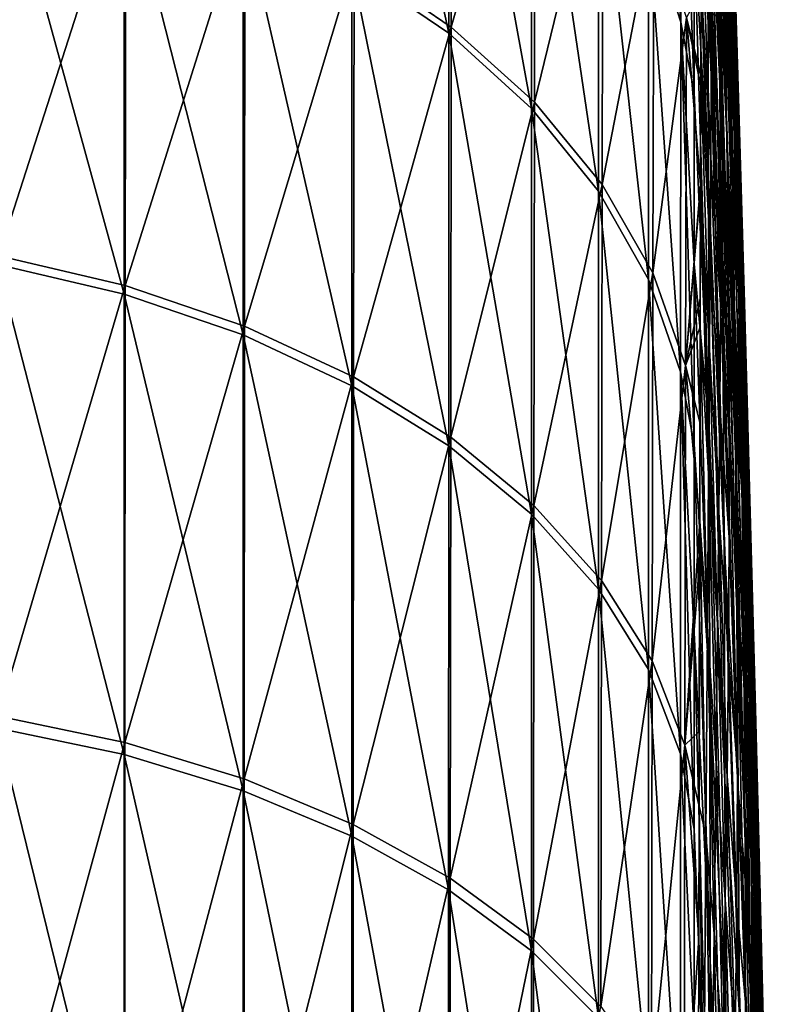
# Model space of a CAD drawing. Header units: metres. Extents: x -22 to 73, y -229 to 22.
# Tile 443 of 447: x 70.09 to 72.43, y 11.12 to 14.19. Entities that reach past the tile are written whole.
import ezdxf

# ---------------------------------------------------------------- set-up
doc = ezdxf.new("R2010")
doc.units = ezdxf.units.M
doc.layers.add('solid_509500_SW0001', color=7, linetype='CONTINUOUS')

msp = doc.modelspace()

# ---------------------------------------------------------------- linework, layer by layer
at = {"layer": 'solid_509500_SW0001'}
for points in [[(72.227242, 15.650154, 61.385098), (72.272118, 14.505217, 62.430676), (72.276779, 13.901244, 61.489243)], [(72.230644, 15.044158, 60.388821), (72.227242, 15.650154, 61.385098), (72.276779, 13.901244, 61.489243)], [(71.123795, 14.352922, 53.650459), (71.12384, 15.549399, 54.956341), (71.425461, 14.146268, 53.857018)], [(71.12384, 15.549399, 54.956341), (71.425522, 15.325529, 55.14407), (71.425461, 14.146268, 53.857018)], [(72.048775, 14.493844, 55.841587), (72.048965, 15.498786, 57.151154), (72.14901, 14.181378, 56.103672)], [(72.048965, 15.498786, 57.151154), (72.149246, 15.16467, 57.384983), (72.14901, 14.181378, 56.103672)], [(71.130501, 14.371799, 82.344215), (71.433571, 14.165644, 82.139359), (71.43589, 15.338054, 80.859116)], [(71.425461, 14.146268, 53.857018), (71.425522, 15.325529, 55.14407), (71.683365, 13.911849, 54.091339)], [(71.425522, 15.325529, 55.14407), (71.683449, 15.07158, 55.357037), (71.683365, 13.911849, 54.091339)], [(71.43589, 15.338054, 80.859116), (71.433571, 14.165644, 82.139359), (71.695503, 15.084837, 80.647461)], [(72.14901, 14.181378, 56.103672), (72.149246, 15.16467, 57.384983), (72.19133, 13.961701, 56.492287)], [(72.149246, 15.16467, 57.384983), (72.191467, 14.467853, 57.135208), (72.19133, 13.961701, 56.492287)], [(72.287872, 15.156596, 66.779572), (72.311836, 14.514987, 68.473328), (72.322998, 14.070438, 67.55648)], [(72.296516, 14.701724, 65.810463), (72.287872, 15.156596, 66.779572), (72.322998, 14.070438, 67.55648)], [(71.433571, 14.165644, 82.139359), (71.693085, 13.931607, 81.906563), (71.695503, 15.084837, 80.647461)], [(71.695503, 15.084837, 80.647461), (71.693085, 13.931607, 81.906563), (71.906502, 14.806367, 80.414543)], [(71.683365, 13.911849, 54.091339), (71.683449, 15.07158, 55.357037), (71.892456, 13.654261, 54.348835)], [(71.683449, 15.07158, 55.357037), (71.892563, 14.792529, 55.591072), (71.892456, 13.654261, 54.348835)], [(72.26683, 15.060905, 63.401066), (72.304382, 14.203478, 64.861443), (72.311455, 13.662352, 63.935272)], [(72.272118, 14.505217, 62.430676), (72.26683, 15.060905, 63.401066), (72.311455, 13.662352, 63.935272)], [(72.230644, 15.044158, 60.388821), (72.276779, 13.901244, 61.489243), (72.280823, 13.250202, 60.579685)], [(72.233597, 14.38492, 59.426842), (72.230644, 15.044158, 60.388821), (72.280823, 13.250202, 60.579685)], [(72.287262, 14.992123, 72.37925), (72.299011, 14.394391, 73.284912), (72.318016, 13.965566, 72.46006)], [(72.30394, 14.612699, 71.486038), (72.287262, 14.992123, 72.37925), (72.318016, 13.965566, 72.46006)], [(72.243866, 14.026361, 78.024193), (72.244003, 14.292415, 77.631325), (72.21312, 14.969972, 78.18943)], [(72.21315, 14.759208, 78.492348), (72.243866, 14.026361, 78.024193), (72.21312, 14.969972, 78.18943)], [(72.191467, 14.467853, 57.135208), (72.191628, 14.944476, 57.8004), (72.236092, 13.674173, 58.50235)], [(72.191628, 14.944476, 57.8004), (72.233597, 14.38492, 59.426842), (72.236092, 13.674173, 58.50235)], [(72.299751, 14.923592, 69.404083), (72.31955, 14.205164, 70.600708), (72.334076, 13.769073, 69.725403)], [(72.311836, 14.514987, 68.473328), (72.299751, 14.923592, 69.404083), (72.334076, 13.769073, 69.725403)], [(72.240929, 14.877575, 76.816803), (72.242432, 14.585767, 77.246796), (72.270531, 13.989207, 76.619972)], [(72.267563, 14.356643, 76.119499), (72.240929, 14.877575, 76.816803), (72.270531, 13.989207, 76.619972)], [(71.693085, 13.931607, 81.906563), (71.903976, 13.674274, 81.650398), (71.906502, 14.806367, 80.414543)], [(71.906502, 14.806367, 80.414543), (71.903976, 13.674274, 81.650398), (72.064735, 14.508101, 80.164917)], [(70.022942, 14.785789, 82.754219), (70.021667, 13.4516, 83.979401), (70.418205, 14.684939, 82.654686)], [(71.892456, 13.654261, 54.348835), (71.892563, 14.792529, 55.591072), (72.048637, 13.378551, 54.624454)], [(71.892563, 14.792529, 55.591072), (72.048775, 14.493844, 55.841587), (72.048637, 13.378551, 54.624454)], [(72.278824, 14.802974, 74.115067), (72.286072, 14.310163, 74.830101), (72.308167, 13.843079, 74.075203)], [(72.299011, 14.394391, 73.284912), (72.278824, 14.802974, 74.115067), (72.308167, 13.843079, 74.075203)], [(70.018913, 13.425281, 52.003143), (70.018944, 14.768988, 53.234653), (70.413551, 13.332904, 52.113182)], [(70.018944, 14.768988, 53.234653), (70.413574, 14.667363, 53.336197), (70.413551, 13.332904, 52.113182)], [(72.212975, 14.539474, 78.79493), (72.243866, 14.026361, 78.024193), (72.21315, 14.759208, 78.492348)], [(72.262718, 14.764115, 75.588516), (72.267563, 14.356643, 76.119499), (72.292831, 13.827964, 75.424629)], [(72.286072, 14.310163, 74.830101), (72.262718, 14.764115, 75.588516), (72.292831, 13.827964, 75.424629)], [(70.021667, 13.4516, 83.979401), (70.416855, 13.359644, 83.8713), (70.418205, 14.684939, 82.654686)], [(70.418205, 14.684939, 82.654686), (70.416855, 13.359644, 83.8713), (70.789818, 14.546036, 82.51712)], [(72.296516, 14.701724, 65.810463), (72.322998, 14.070438, 67.55648), (72.333221, 13.589936, 66.65596)], [(72.304382, 14.203478, 64.861443), (72.296516, 14.701724, 65.810463), (72.333221, 13.589936, 66.65596)], [(70.413551, 13.332904, 52.113182), (70.413574, 14.667363, 53.336197), (70.784256, 13.206005, 52.264362)], [(70.413574, 14.667363, 53.336197), (70.784279, 14.527763, 53.475708), (70.784256, 13.206005, 52.264362)], [(72.30394, 14.612699, 71.486038), (72.318016, 13.965566, 72.46006), (72.335831, 13.515923, 71.642235)], [(72.31955, 14.205164, 70.600708), (72.30394, 14.612699, 71.486038), (72.335831, 13.515923, 71.642235)], [(72.242432, 14.585767, 77.246796), (72.244003, 14.292415, 77.631325), (72.27282, 13.627501, 77.083176)], [(72.270531, 13.989207, 76.619972), (72.242432, 14.585767, 77.246796), (72.27282, 13.627501, 77.083176)], [(70.416855, 13.359644, 83.8713), (70.788353, 13.23308, 83.722015), (70.789818, 14.546036, 82.51712)], [(70.784256, 13.206005, 52.264362), (70.784279, 14.527763, 53.475708), (71.123764, 13.047071, 52.453712)], [(70.784279, 14.527763, 53.475708), (71.123795, 14.352922, 53.650459), (71.123764, 13.047071, 52.453712)], [(70.789818, 14.546036, 82.51712), (70.788353, 13.23308, 83.722015), (71.130501, 14.371799, 82.344215)], [(72.212593, 14.297748, 79.113335), (72.242928, 13.758238, 78.421478), (72.212975, 14.539474, 78.79493)], [(72.212975, 14.539474, 78.79493), (72.242928, 13.758238, 78.421478), (72.243866, 14.026361, 78.024193)], [(71.903976, 13.674274, 81.650398), (72.062103, 13.398686, 81.375877), (72.064735, 14.508101, 80.164917)], [(72.064735, 14.508101, 80.164917), (72.062103, 13.398686, 81.375877), (72.167122, 14.195879, 79.903473)], [(72.272118, 14.505217, 62.430676), (72.311455, 13.662352, 63.935272), (72.317741, 13.079017, 63.034618)], [(72.276779, 13.901244, 61.489243), (72.272118, 14.505217, 62.430676), (72.317741, 13.079017, 63.034618)], [(72.311836, 14.514987, 68.473328), (72.334076, 13.769073, 69.725403), (72.347534, 13.304101, 68.862213)], [(72.322998, 14.070438, 67.55648), (72.311836, 14.514987, 68.473328), (72.347534, 13.304101, 68.862213)], [(72.048637, 13.378551, 54.624454), (72.048775, 14.493844, 55.841587), (72.148849, 13.090121, 54.912796)], [(72.048775, 14.493844, 55.841587), (72.14901, 14.181378, 56.103672), (72.148849, 13.090121, 54.912796)], [(72.19133, 13.961701, 56.492287), (72.191467, 14.467853, 57.135208), (72.238136, 12.913848, 57.618389)], [(72.191467, 14.467853, 57.135208), (72.236092, 13.674173, 58.50235), (72.238136, 12.913848, 57.618389)], [(72.233597, 14.38492, 59.426842), (72.280823, 13.250202, 60.579685), (72.284241, 12.553492, 59.704796)], [(72.236092, 13.674173, 58.50235), (72.233597, 14.38492, 59.426842), (72.284241, 12.553492, 59.704796)], [(72.299011, 14.394391, 73.284912), (72.308167, 13.843079, 74.075203), (72.329002, 13.362281, 73.325119)], [(72.318016, 13.965566, 72.46006), (72.299011, 14.394391, 73.284912), (72.329002, 13.362281, 73.325119)], [(70.788353, 13.23308, 83.722015), (71.128891, 13.074386, 83.534485), (71.130501, 14.371799, 82.344215)], [(71.123764, 13.047071, 52.453712), (71.123795, 14.352922, 53.650459), (71.425415, 12.859218, 52.677525)], [(71.123795, 14.352922, 53.650459), (71.425461, 14.146268, 53.857018), (71.425415, 12.859218, 52.677525)], [(71.130501, 14.371799, 82.344215), (71.128891, 13.074386, 83.534485), (71.433571, 14.165644, 82.139359)], [(72.267563, 14.356643, 76.119499), (72.270531, 13.989207, 76.619972), (72.29718, 13.38873, 75.995247)], [(72.292831, 13.827964, 75.424629), (72.267563, 14.356643, 76.119499), (72.29718, 13.38873, 75.995247)], [(72.211975, 14.015952, 79.466835), (72.241219, 13.474465, 78.83799), (72.212593, 14.297748, 79.113335)], [(72.211975, 14.015952, 79.466835), (72.212593, 14.297748, 79.113335), (72.212563, 14.280031, 79.136108)], [(72.241219, 13.474465, 78.83799), (72.242928, 13.758238, 78.421478), (72.212593, 14.297748, 79.113335)], [(72.243866, 14.026361, 78.024193), (72.272804, 13.300068, 77.560371), (72.244003, 14.292415, 77.631325)], [(72.272804, 13.300068, 77.560371), (72.27282, 13.627501, 77.083176), (72.244003, 14.292415, 77.631325)], [(72.286072, 14.310163, 74.830101), (72.292831, 13.827964, 75.424629), (72.316742, 13.291024, 74.733162)], [(72.308167, 13.843079, 74.075203), (72.286072, 14.310163, 74.830101), (72.316742, 13.291024, 74.733162)], [(72.167122, 14.195879, 79.903473), (72.211975, 14.015952, 79.466835), (72.212563, 14.280031, 79.136108)], [(72.062103, 13.398686, 81.375877), (72.164368, 13.110244, 81.088371), (72.167122, 14.195879, 79.903473)], [(72.167122, 14.195879, 79.903473), (72.164368, 13.110244, 81.088371), (72.211098, 13.674382, 79.872002)], [(72.167122, 14.195879, 79.903473), (72.211891, 13.982099, 79.508095), (72.211975, 14.015952, 79.466835)], [(72.167122, 14.195879, 79.903473), (72.211098, 13.674382, 79.872002), (72.211891, 13.982099, 79.508095)], [(72.304382, 14.203478, 64.861443), (72.333221, 13.589936, 66.65596), (72.342522, 13.07362, 65.774139)], [(72.311455, 13.662352, 63.935272), (72.304382, 14.203478, 64.861443), (72.342522, 13.07362, 65.774139)], [(72.31955, 14.205164, 70.600708), (72.335831, 13.515923, 71.642235), (72.352455, 13.044968, 70.833138)], [(72.334076, 13.769073, 69.725403), (72.31955, 14.205164, 70.600708), (72.352455, 13.044968, 70.833138)], [(71.128891, 13.074386, 83.534485), (71.431786, 12.88667, 83.312378), (71.433571, 14.165644, 82.139359)], [(71.433571, 14.165644, 82.139359), (71.431786, 12.88667, 83.312378), (71.693085, 13.931607, 81.906563)], [(72.148849, 13.090121, 54.912796), (72.14901, 14.181378, 56.103672), (72.191124, 12.865049, 55.278431)], [(72.14901, 14.181378, 56.103672), (72.19133, 13.961701, 56.492287), (72.191216, 13.427069, 55.87294)], [(72.14901, 14.181378, 56.103672), (72.191216, 13.427069, 55.87294), (72.191124, 12.865049, 55.278431)], [(71.425415, 12.859218, 52.677525), (71.425461, 14.146268, 53.857018), (71.683311, 12.646126, 52.931416)], [(71.425461, 14.146268, 53.857018), (71.683365, 13.911849, 54.091339), (71.683311, 12.646126, 52.931416)], [(72.322998, 14.070438, 67.55648), (72.347534, 13.304101, 68.862213), (72.359909, 12.810041, 68.013191)], [(72.333221, 13.589936, 66.65596), (72.322998, 14.070438, 67.55648), (72.359909, 12.810041, 68.013191)], [(72.211098, 13.674382, 79.872002), (72.238708, 13.159308, 79.290352), (72.211975, 14.015952, 79.466835)], [(72.211098, 13.674382, 79.872002), (72.211975, 14.015952, 79.466835), (72.211891, 13.982099, 79.508095)], [(72.211975, 14.015952, 79.466835), (72.238708, 13.159308, 79.290352), (72.241219, 13.474465, 78.83799)], [(72.242928, 13.758238, 78.421478), (72.272804, 13.300068, 77.560371), (72.243866, 14.026361, 78.024193)], [(72.270531, 13.989207, 76.619972), (72.27282, 13.627501, 77.083176), (72.300156, 12.961405, 76.53611)], [(72.29718, 13.38873, 75.995247), (72.270531, 13.989207, 76.619972), (72.300156, 12.961405, 76.53611)], [(72.191216, 13.427069, 55.87294), (72.19133, 13.961701, 56.492287), (72.238136, 12.913848, 57.618389)], [(72.318016, 13.965566, 72.46006), (72.329002, 13.362281, 73.325119), (72.348579, 12.867247, 72.581154)], [(72.335831, 13.515923, 71.642235), (72.318016, 13.965566, 72.46006), (72.348579, 12.867247, 72.581154)], [(71.431786, 12.88667, 83.312378), (71.691116, 12.673612, 83.060043), (71.693085, 13.931607, 81.906563)], [(71.693085, 13.931607, 81.906563), (71.691116, 12.673612, 83.060043), (71.903976, 13.674274, 81.650398)], [(71.683311, 12.646126, 52.931416), (71.683365, 13.911849, 54.091339), (71.892395, 12.411971, 53.210403)], [(71.683365, 13.911849, 54.091339), (71.892456, 13.654261, 54.348835), (71.892395, 12.411971, 53.210403)], [(72.276779, 13.901244, 61.489243), (72.317741, 13.079017, 63.034618), (72.32325, 12.454308, 62.162048)], [(72.280823, 13.250202, 60.579685), (72.276779, 13.901244, 61.489243), (72.32325, 12.454308, 62.162048)], [(72.292831, 13.827964, 75.424629), (72.29718, 13.38873, 75.995247), (72.322395, 12.783982, 75.37323)], [(72.316742, 13.291024, 74.733162), (72.292831, 13.827964, 75.424629), (72.322395, 12.783982, 75.37323)], [(72.308167, 13.843079, 74.075203), (72.316742, 13.291024, 74.733162), (72.339279, 12.74534, 74.046043)], [(72.329002, 13.362281, 73.325119), (72.308167, 13.843079, 74.075203), (72.339279, 12.74534, 74.046043)], [(72.334076, 13.769073, 69.725403), (72.352455, 13.044968, 70.833138), (72.367897, 12.552294, 70.034439)], [(72.347534, 13.304101, 68.862213), (72.334076, 13.769073, 69.725403), (72.367897, 12.552294, 70.034439)], [(72.241219, 13.474465, 78.83799), (72.271309, 12.979148, 78.047585), (72.242928, 13.758238, 78.421478)], [(72.242928, 13.758238, 78.421478), (72.271309, 12.979148, 78.047585), (72.272804, 13.300068, 77.560371)], [(71.691116, 12.673612, 83.060043), (71.901794, 12.439384, 82.782433), (71.903976, 13.674274, 81.650398)], [(71.903976, 13.674274, 81.650398), (71.901794, 12.439384, 82.782433), (72.062103, 13.398686, 81.375877)], [(72.164368, 13.110244, 81.088371), (72.211075, 13.664304, 79.883591), (72.211098, 13.674382, 79.872002)], [(72.209885, 13.229339, 80.365494), (72.235786, 12.773641, 79.796211), (72.211098, 13.674382, 79.872002)], [(72.210129, 13.318681, 80.269348), (72.209885, 13.229339, 80.365494), (72.211098, 13.674382, 79.872002)], [(72.210129, 13.318681, 80.269348), (72.211098, 13.674382, 79.872002), (72.211075, 13.664304, 79.883591)], [(72.211098, 13.674382, 79.872002), (72.235786, 12.773641, 79.796211), (72.238708, 13.159308, 79.290352)], [(72.236092, 13.674173, 58.50235), (72.284241, 12.553492, 59.704796), (72.287041, 11.81269, 58.867241)], [(72.238136, 12.913848, 57.618389), (72.236092, 13.674173, 58.50235), (72.287041, 11.81269, 58.867241)], [(71.892395, 12.411971, 53.210403), (71.892456, 13.654261, 54.348835), (72.048561, 12.161343, 53.509026)], [(71.892456, 13.654261, 54.348835), (72.048637, 13.378551, 54.624454), (72.048561, 12.161343, 53.509026)], [(72.164368, 13.110244, 81.088371), (72.210129, 13.318681, 80.269348), (72.211075, 13.664304, 79.883591)], [(72.311455, 13.662352, 63.935272), (72.342522, 13.07362, 65.774139), (72.350883, 12.521772, 64.913292)], [(72.317741, 13.079017, 63.034618), (72.311455, 13.662352, 63.935272), (72.350883, 12.521772, 64.913292)], [(72.272804, 13.300068, 77.560371), (72.300262, 12.574145, 77.095772), (72.27282, 13.627501, 77.083176)], [(72.300262, 12.574145, 77.095772), (72.300156, 12.961405, 76.53611), (72.27282, 13.627501, 77.083176)], [(72.333221, 13.589936, 66.65596), (72.359909, 12.810041, 68.013191), (72.371216, 12.286813, 67.180328)], [(72.342522, 13.07362, 65.774139), (72.333221, 13.589936, 66.65596), (72.371216, 12.286813, 67.180328)], [(72.335831, 13.515923, 71.642235), (72.348579, 12.867247, 72.581154), (72.366882, 12.357508, 71.844551)], [(72.352455, 13.044968, 70.833138), (72.335831, 13.515923, 71.642235), (72.366882, 12.357508, 71.844551)], [(72.238708, 13.159308, 79.290352), (72.268379, 12.651888, 78.558372), (72.241219, 13.474465, 78.83799)], [(72.241219, 13.474465, 78.83799), (72.268379, 12.651888, 78.558372), (72.271309, 12.979148, 78.047585)], [(70.018883, 11.979156, 50.893372), (70.018913, 13.425281, 52.003143), (70.413521, 11.896742, 51.011063)], [(70.018913, 13.425281, 52.003143), (70.413551, 13.332904, 52.113182), (70.413521, 11.896742, 51.011063)], [(70.021667, 13.4516, 83.979401), (70.020874, 12.016187, 85.084381), (70.416855, 13.359644, 83.8713)], [(72.191124, 12.865049, 55.278431), (72.191216, 13.427069, 55.87294), (72.239723, 12.106063, 56.777855)], [(72.191216, 13.427069, 55.87294), (72.238136, 12.913848, 57.618389), (72.239723, 12.106063, 56.777855)], [(71.901794, 12.439384, 82.782433), (72.059692, 12.188575, 82.484985), (72.062103, 13.398686, 81.375877)], [(72.062103, 13.398686, 81.375877), (72.059692, 12.188575, 82.484985), (72.164368, 13.110244, 81.088371)], [(72.048561, 12.161343, 53.509026), (72.048637, 13.378551, 54.624454), (72.148758, 11.899153, 53.82143)], [(72.048637, 13.378551, 54.624454), (72.148849, 13.090121, 54.912796), (72.148758, 11.899153, 53.82143)], [(72.29718, 13.38873, 75.995247), (72.300156, 12.961405, 76.53611), (72.326012, 12.293975, 75.990341)], [(72.322395, 12.783982, 75.37323), (72.29718, 13.38873, 75.995247), (72.326012, 12.293975, 75.990341)], [(72.329002, 13.362281, 73.325119), (72.339279, 12.74534, 74.046043), (72.360451, 12.190467, 73.364204)], [(72.348579, 12.867247, 72.581154), (72.329002, 13.362281, 73.325119), (72.360451, 12.190467, 73.364204)], [(70.020874, 12.016187, 85.084381), (70.41597, 11.933867, 84.968452), (70.416855, 13.359644, 83.8713)], [(70.413521, 11.896742, 51.011063), (70.413551, 13.332904, 52.113182), (70.784225, 11.783523, 51.172741)], [(70.413551, 13.332904, 52.113182), (70.784256, 13.206005, 52.264362), (70.784225, 11.783523, 51.172741)], [(70.416855, 13.359644, 83.8713), (70.41597, 11.933867, 84.968452), (70.788353, 13.23308, 83.722015)], [(72.164368, 13.110244, 81.088371), (72.209885, 13.229339, 80.365494), (72.210129, 13.318681, 80.269348)], [(72.271309, 12.979148, 78.047585), (72.300262, 12.574145, 77.095772), (72.272804, 13.300068, 77.560371)], [(72.347534, 13.304101, 68.862213), (72.367897, 12.552294, 70.034439), (72.382149, 12.037586, 69.247757)], [(72.359909, 12.810041, 68.013191), (72.347534, 13.304101, 68.862213), (72.382149, 12.037586, 69.247757)], [(72.316742, 13.291024, 74.733162), (72.322395, 12.783982, 75.37323), (72.346169, 12.174626, 74.754501)], [(72.339279, 12.74534, 74.046043), (72.316742, 13.291024, 74.733162), (72.346169, 12.174626, 74.754501)], [(72.280823, 13.250202, 60.579685), (72.32325, 12.454308, 62.162048), (72.327965, 11.789225, 61.320023)], [(72.284241, 12.553492, 59.704796), (72.280823, 13.250202, 60.579685), (72.327965, 11.789225, 61.320023)], [(70.41597, 11.933867, 84.968452), (70.787346, 11.820639, 84.808525), (70.788353, 13.23308, 83.722015)], [(70.788353, 13.23308, 83.722015), (70.787346, 11.820639, 84.808525), (71.128891, 13.074386, 83.534485)], [(72.164368, 13.110244, 81.088371), (72.209076, 12.933521, 80.67411), (72.209885, 13.229339, 80.365494)], [(72.208252, 12.624433, 80.981422), (72.232124, 12.286229, 80.385384), (72.209885, 13.229339, 80.365494)], [(72.208252, 12.624433, 80.981422), (72.209885, 13.229339, 80.365494), (72.209076, 12.933521, 80.67411)], [(72.209885, 13.229339, 80.365494), (72.232124, 12.286229, 80.385384), (72.235786, 12.773641, 79.796211)], [(70.784225, 11.783523, 51.172741), (70.784256, 13.206005, 52.264362), (71.123734, 11.641718, 51.375244)], [(70.784256, 13.206005, 52.264362), (71.123764, 13.047071, 52.453712), (71.123734, 11.641718, 51.375244)], [(72.235786, 12.773641, 79.796211), (72.264015, 12.301952, 79.107048), (72.238708, 13.159308, 79.290352)], [(72.238708, 13.159308, 79.290352), (72.264015, 12.301952, 79.107048), (72.268379, 12.651888, 78.558372)], [(72.059692, 12.188575, 82.484985), (72.16172, 11.9261, 82.173515), (72.164368, 13.110244, 81.088371)], [(72.148758, 11.899153, 53.82143), (72.148849, 13.090121, 54.912796), (72.191002, 11.663537, 54.168701)], [(72.148849, 13.090121, 54.912796), (72.191124, 12.865049, 55.278431), (72.191055, 12.276799, 54.709969)], [(72.148849, 13.090121, 54.912796), (72.191055, 12.276799, 54.709969), (72.191002, 11.663537, 54.168701)], [(72.164368, 13.110244, 81.088371), (72.16172, 11.9261, 82.173515), (72.208252, 12.624433, 80.981422)], [(72.164368, 13.110244, 81.088371), (72.208252, 12.624433, 80.981422), (72.209076, 12.933521, 80.67411)], [(70.787346, 11.820639, 84.808525), (71.127716, 11.678723, 84.607719), (71.128891, 13.074386, 83.534485)], [(71.128891, 13.074386, 83.534485), (71.127716, 11.678723, 84.607719), (71.431786, 12.88667, 83.312378)], [(72.317741, 13.079017, 63.034618), (72.350883, 12.521772, 64.913292), (72.358322, 11.93482, 64.075623)], [(72.32325, 12.454308, 62.162048), (72.317741, 13.079017, 63.034618), (72.358322, 11.93482, 64.075623)], [(72.342522, 13.07362, 65.774139), (72.371216, 12.286813, 67.180328), (72.381439, 11.734454, 66.365547)], [(72.350883, 12.521772, 64.913292), (72.342522, 13.07362, 65.774139), (72.381439, 11.734454, 66.365547)], [(71.123734, 11.641718, 51.375244), (71.123764, 13.047071, 52.453712), (71.425392, 11.474107, 51.614597)], [(71.123764, 13.047071, 52.453712), (71.425415, 12.859218, 52.677525), (71.425392, 11.474107, 51.614597)], [(72.352455, 13.044968, 70.833138), (72.366882, 12.357508, 71.844551), (72.383934, 11.832655, 71.116539)], [(72.367897, 12.552294, 70.034439), (72.352455, 13.044968, 70.833138), (72.383934, 11.832655, 71.116539)], [(72.268379, 12.651888, 78.558372), (72.298241, 12.200804, 77.67025), (72.271309, 12.979148, 78.047585)], [(72.271309, 12.979148, 78.047585), (72.298241, 12.200804, 77.67025), (72.300262, 12.574145, 77.095772)], [(72.326233, 11.848681, 76.630295), (72.326012, 12.293975, 75.990341), (72.300156, 12.961405, 76.53611)], [(72.300262, 12.574145, 77.095772), (72.326233, 11.848681, 76.630295), (72.300156, 12.961405, 76.53611)], [(72.238136, 12.913848, 57.618389), (72.287041, 11.81269, 58.867241), (72.289223, 11.029544, 58.069523)], [(72.239723, 12.106063, 56.777855), (72.238136, 12.913848, 57.618389), (72.289223, 11.029544, 58.069523)], [(71.127716, 11.678723, 84.607719), (71.430428, 11.5109, 84.369987), (71.431786, 12.88667, 83.312378)], [(71.431786, 12.88667, 83.312378), (71.430428, 11.5109, 84.369987), (71.691116, 12.673612, 83.060043)], [(71.425392, 11.474107, 51.614597), (71.425415, 12.859218, 52.677525), (71.683289, 11.283974, 51.886116)], [(71.425415, 12.859218, 52.677525), (71.683311, 12.646126, 52.931416), (71.683289, 11.283974, 51.886116)], [(72.191055, 12.276799, 54.709969), (72.191124, 12.865049, 55.278431), (72.240852, 11.253124, 55.983459)], [(72.191124, 12.865049, 55.278431), (72.239723, 12.106063, 56.777855), (72.240852, 11.253124, 55.983459)], [(72.348579, 12.867247, 72.581154), (72.360451, 12.190467, 73.364204), (72.380257, 11.625994, 72.688545)], [(72.366882, 12.357508, 71.844551), (72.348579, 12.867247, 72.581154), (72.380257, 11.625994, 72.688545)], [(72.359909, 12.810041, 68.013191), (72.382149, 12.037586, 69.247757), (72.395218, 11.500622, 68.474663)], [(72.371216, 12.286813, 67.180328), (72.359909, 12.810041, 68.013191), (72.395218, 11.500622, 68.474663)], [(72.322395, 12.783982, 75.37323), (72.326012, 12.293975, 75.990341), (72.350388, 11.625068, 75.446106)], [(72.346169, 12.174626, 74.754501), (72.322395, 12.783982, 75.37323), (72.350388, 11.625068, 75.446106)], [(72.232124, 12.286229, 80.385384), (72.259209, 11.868101, 79.705887), (72.235786, 12.773641, 79.796211)], [(72.235786, 12.773641, 79.796211), (72.259209, 11.868101, 79.705887), (72.264015, 12.301952, 79.107048)], [(72.339279, 12.74534, 74.046043), (72.346169, 12.174626, 74.754501), (72.3685, 11.560347, 74.139626)], [(72.360451, 12.190467, 73.364204), (72.339279, 12.74534, 74.046043), (72.3685, 11.560347, 74.139626)], [(71.430428, 11.5109, 84.369987), (71.689545, 11.320457, 84.099976), (71.691116, 12.673612, 83.060043)], [(71.691116, 12.673612, 83.060043), (71.689545, 11.320457, 84.099976), (71.901794, 12.439384, 82.782433)], [(71.683289, 11.283974, 51.886116), (71.683311, 12.646126, 52.931416), (71.892372, 11.075046, 52.184471)], [(71.683311, 12.646126, 52.931416), (71.892395, 12.411971, 53.210403), (71.892372, 11.075046, 52.184471)], [(72.16172, 11.9261, 82.173515), (72.207901, 12.491848, 81.108818), (72.208252, 12.624433, 80.981422)], [(72.206047, 11.735909, 81.7882), (72.22731, 11.64721, 81.09436), (72.208252, 12.624433, 80.981422)], [(72.206596, 11.968211, 81.587517), (72.206047, 11.735909, 81.7882), (72.208252, 12.624433, 80.981422)], [(72.206596, 11.968211, 81.587517), (72.208252, 12.624433, 80.981422), (72.207901, 12.491848, 81.108818)], [(72.208252, 12.624433, 80.981422), (72.22731, 11.64721, 81.09436), (72.232124, 12.286229, 80.385384)], [(72.264015, 12.301952, 79.107048), (72.294144, 11.829342, 78.27182), (72.268379, 12.651888, 78.558372)], [(72.268379, 12.651888, 78.558372), (72.294144, 11.829342, 78.27182), (72.298241, 12.200804, 77.67025)], [(72.298241, 12.200804, 77.67025), (72.326233, 11.848681, 76.630295), (72.300262, 12.574145, 77.095772)], [(72.284241, 12.553492, 59.704796), (72.327965, 11.789225, 61.320023), (72.331894, 11.084926, 60.510876)], [(72.287041, 11.81269, 58.867241), (72.284241, 12.553492, 59.704796), (72.331894, 11.084926, 60.510876)], [(72.367897, 12.552294, 70.034439), (72.383934, 11.832655, 71.116539), (72.399719, 11.29234, 70.398323)], [(72.382149, 12.037586, 69.247757), (72.367897, 12.552294, 70.034439), (72.399719, 11.29234, 70.398323)], [(72.350883, 12.521772, 64.913292), (72.381439, 11.734454, 66.365547), (72.390587, 11.153125, 65.570694)], [(72.358322, 11.93482, 64.075623), (72.350883, 12.521772, 64.913292), (72.390587, 11.153125, 65.570694)], [(72.16172, 11.9261, 82.173515), (72.206596, 11.968211, 81.587517), (72.207901, 12.491848, 81.108818)], [(71.689545, 11.320457, 84.099976), (71.899986, 11.111123, 83.802971), (71.901794, 12.439384, 82.782433)], [(71.901794, 12.439384, 82.782433), (71.899986, 11.111123, 83.802971), (72.059692, 12.188575, 82.484985)], [(72.32325, 12.454308, 62.162048), (72.358322, 11.93482, 64.075623), (72.36483, 11.313331, 63.263245)], [(72.327965, 11.789225, 61.320023), (72.32325, 12.454308, 62.162048), (72.36483, 11.313331, 63.263245)], [(71.892372, 11.075046, 52.184471), (71.892395, 12.411971, 53.210403), (72.048538, 10.851416, 52.503822)], [(71.892395, 12.411971, 53.210403), (72.048561, 12.161343, 53.509026), (72.048538, 10.851416, 52.503822)], [(72.366882, 12.357508, 71.844551), (72.380257, 11.625994, 72.688545), (72.398705, 11.051549, 72.019951)], [(72.383934, 11.832655, 71.116539), (72.366882, 12.357508, 71.844551), (72.398705, 11.051549, 72.019951)], [(72.22731, 11.64721, 81.09436), (72.253044, 11.338549, 80.387215), (72.232124, 12.286229, 80.385384)], [(72.232124, 12.286229, 80.385384), (72.253044, 11.338549, 80.387215), (72.259209, 11.868101, 79.705887)], [(72.259209, 11.868101, 79.705887), (72.288025, 11.443002, 78.912613), (72.264015, 12.301952, 79.107048)], [(72.264015, 12.301952, 79.107048), (72.288025, 11.443002, 78.912613), (72.294144, 11.829342, 78.27182)], [(72.350723, 11.123763, 76.163803), (72.350388, 11.625068, 75.446106), (72.326012, 12.293975, 75.990341)], [(72.326233, 11.848681, 76.630295), (72.350723, 11.123763, 76.163803), (72.326012, 12.293975, 75.990341)], [(72.371216, 12.286813, 67.180328), (72.395218, 11.500622, 68.474663), (72.407097, 10.94127, 67.71666)], [(72.381439, 11.734454, 66.365547), (72.371216, 12.286813, 67.180328), (72.407097, 10.94127, 67.71666)], [(72.191002, 11.663537, 54.168701), (72.191055, 12.276799, 54.709969), (72.241539, 10.357511, 55.237743)], [(72.191055, 12.276799, 54.709969), (72.240852, 11.253124, 55.983459), (72.241539, 10.357511, 55.237743)], [(72.294144, 11.829342, 78.27182), (72.323715, 11.423559, 77.289024), (72.298241, 12.200804, 77.67025)], [(72.298241, 12.200804, 77.67025), (72.323715, 11.423559, 77.289024), (72.326233, 11.848681, 76.630295)], [(71.899986, 11.111123, 83.802971), (72.057632, 10.887002, 83.484802), (72.059692, 12.188575, 82.484985)], [(72.059692, 12.188575, 82.484985), (72.057632, 10.887002, 83.484802), (72.16172, 11.9261, 82.173515)], [(72.346169, 12.174626, 74.754501), (72.350388, 11.625068, 75.446106), (72.373291, 10.954548, 74.90361)], [(72.3685, 11.560347, 74.139626), (72.346169, 12.174626, 74.754501), (72.373291, 10.954548, 74.90361)], [(72.360451, 12.190467, 73.364204), (72.3685, 11.560347, 74.139626), (72.389389, 10.940844, 73.529167)], [(72.380257, 11.625994, 72.688545), (72.360451, 12.190467, 73.364204), (72.389389, 10.940844, 73.529167)], [(72.048538, 10.851416, 52.503822), (72.048561, 12.161343, 53.509026), (72.148727, 10.617469, 52.837906)], [(72.048561, 12.161343, 53.509026), (72.148758, 11.899153, 53.82143), (72.148727, 10.617469, 52.837906)], [(72.239723, 12.106063, 56.777855), (72.289223, 11.029544, 58.069523), (72.290771, 10.20597, 57.314003)], [(72.240852, 11.253124, 55.983459), (72.239723, 12.106063, 56.777855), (72.290771, 10.20597, 57.314003)], [(70.020874, 12.016187, 85.084381), (70.020363, 10.490381, 86.060875), (70.41597, 11.933867, 84.968452)], [(72.382149, 12.037586, 69.247757), (72.399719, 11.29234, 70.398323), (72.414238, 10.736278, 69.691048)], [(72.395218, 11.500622, 68.474663), (72.382149, 12.037586, 69.247757), (72.414238, 10.736278, 69.691048)], [(70.018837, 10.441699, 49.913849), (70.018883, 11.979156, 50.893372), (70.413483, 10.369883, 50.03828)], [(70.018883, 11.979156, 50.893372), (70.413521, 11.896742, 51.011063), (70.413483, 10.369883, 50.03828)], [(72.16172, 11.9261, 82.173515), (72.206047, 11.735909, 81.7882), (72.206596, 11.968211, 81.587517)], [(70.020363, 10.490381, 86.060875), (70.415375, 10.418366, 85.937988), (70.41597, 11.933867, 84.968452)], [(70.41597, 11.933867, 84.968452), (70.415375, 10.418366, 85.937988), (70.787346, 11.820639, 84.808525)], [(72.057632, 10.887002, 83.484802), (72.159393, 10.652483, 83.151695), (72.16172, 11.9261, 82.173515)], [(72.16172, 11.9261, 82.173515), (72.159393, 10.652483, 83.151695), (72.205116, 11.322745, 82.128563)], [(72.16172, 11.9261, 82.173515), (72.205116, 11.322745, 82.128563), (72.206047, 11.735909, 81.7882)], [(72.358322, 11.93482, 64.075623), (72.390587, 11.153125, 65.570694), (72.398659, 10.5431, 64.797539)], [(72.36483, 11.313331, 63.263245), (72.358322, 11.93482, 64.075623), (72.398659, 10.5431, 64.797539)], [(70.413483, 10.369883, 50.03828), (70.413521, 11.896742, 51.011063), (70.784203, 10.271214, 50.209221)], [(70.413521, 11.896742, 51.011063), (70.784225, 11.783523, 51.172741), (70.784203, 10.271214, 50.209221)], [(72.148727, 10.617469, 52.837906), (72.148758, 11.899153, 53.82143), (72.190979, 11.0265, 53.655746)], [(72.148758, 11.899153, 53.82143), (72.191002, 11.663537, 54.168701), (72.190979, 11.0265, 53.655746)], [(72.253044, 11.338549, 80.387215), (72.281403, 10.958555, 79.598816), (72.259209, 11.868101, 79.705887)], [(72.259209, 11.868101, 79.705887), (72.281403, 10.958555, 79.598816), (72.288025, 11.443002, 78.912613)], [(72.288025, 11.443002, 78.912613), (72.318512, 11.007468, 77.9776), (72.294144, 11.829342, 78.27182)], [(72.294144, 11.829342, 78.27182), (72.318512, 11.007468, 77.9776), (72.323715, 11.423559, 77.289024)], [(72.323715, 11.423559, 77.289024), (72.350723, 11.123763, 76.163803), (72.326233, 11.848681, 76.630295)], [(72.383934, 11.832655, 71.116539), (72.398705, 11.051549, 72.019951), (72.415779, 10.466804, 71.359283)], [(72.399719, 11.29234, 70.398323), (72.383934, 11.832655, 71.116539), (72.415779, 10.466804, 71.359283)], [(70.415375, 10.418366, 85.937988), (70.786621, 10.319378, 85.768608), (70.787346, 11.820639, 84.808525)], [(70.787346, 11.820639, 84.808525), (70.786621, 10.319378, 85.768608), (71.127716, 11.678723, 84.607719)], [(72.287041, 11.81269, 58.867241), (72.331894, 11.084926, 60.510876), (72.335037, 10.342726, 59.736816)], [(72.289223, 11.029544, 58.069523), (72.287041, 11.81269, 58.867241), (72.335037, 10.342726, 59.736816)], [(70.784203, 10.271214, 50.209221), (70.784225, 11.783523, 51.172741), (71.123718, 10.147626, 50.423321)], [(70.784225, 11.783523, 51.172741), (71.123734, 11.641718, 51.375244), (71.123718, 10.147626, 50.423321)], [(72.327965, 11.789225, 61.320023), (72.36483, 11.313331, 63.263245), (72.370415, 10.658006, 62.478161)], [(72.331894, 11.084926, 60.510876), (72.327965, 11.789225, 61.320023), (72.370415, 10.658006, 62.478161)], [(72.205116, 11.322745, 82.128563), (72.221436, 10.726869, 81.977768), (72.206047, 11.735909, 81.7882)], [(72.206047, 11.735909, 81.7882), (72.221436, 10.726869, 81.977768), (72.22731, 11.64721, 81.09436)], [(72.381439, 11.734454, 66.365547), (72.407097, 10.94127, 67.71666), (72.417786, 10.359492, 66.975212)], [(72.390587, 11.153125, 65.570694), (72.381439, 11.734454, 66.365547), (72.417786, 10.359492, 66.975212)], [(70.786621, 10.319378, 85.768608), (71.126839, 10.195354, 85.556046), (71.127716, 11.678723, 84.607719)], [(71.127716, 11.678723, 84.607719), (71.126839, 10.195354, 85.556046), (71.430428, 11.5109, 84.369987)], [(71.123718, 10.147626, 50.423321), (71.123734, 11.641718, 51.375244), (71.425392, 10.001542, 50.676384)], [(71.123734, 11.641718, 51.375244), (71.425392, 11.474107, 51.614597), (71.425392, 10.001542, 50.676384)], [(72.190979, 11.0265, 53.655746), (72.191002, 11.663537, 54.168701), (72.241539, 10.357511, 55.237743)], [(72.221436, 10.726869, 81.977768), (72.245155, 10.664433, 81.181137), (72.22731, 11.64721, 81.09436)], [(72.22731, 11.64721, 81.09436), (72.245155, 10.664433, 81.181137), (72.253044, 11.338549, 80.387215)], [(72.373726, 10.399476, 75.696205), (72.373291, 10.954548, 74.90361), (72.350388, 11.625068, 75.446106)], [(72.350723, 11.123763, 76.163803), (72.373726, 10.399476, 75.696205), (72.350388, 11.625068, 75.446106)], [(72.380257, 11.625994, 72.688545), (72.389389, 10.940844, 73.529167), (72.408844, 10.315842, 72.923653)], [(72.398705, 11.051549, 72.019951), (72.380257, 11.625994, 72.688545), (72.408844, 10.315842, 72.923653)], [(72.3685, 11.560347, 74.139626), (72.373291, 10.954548, 74.90361), (72.394722, 10.282282, 74.363083)], [(72.389389, 10.940844, 73.529167), (72.3685, 11.560347, 74.139626), (72.394722, 10.282282, 74.363083)], [(71.126839, 10.195354, 85.556046), (71.429367, 10.048726, 85.304459), (71.430428, 11.5109, 84.369987)], [(71.430428, 11.5109, 84.369987), (71.429367, 10.048726, 85.304459), (71.689545, 11.320457, 84.099976)], [(72.395218, 11.500622, 68.474663), (72.414238, 10.736278, 69.691048), (72.427498, 10.16425, 68.995819)], [(72.407097, 10.94127, 67.71666), (72.395218, 11.500622, 68.474663), (72.427498, 10.16425, 68.995819)], [(71.425392, 11.474107, 51.614597), (71.683289, 11.283974, 51.886116), (71.683296, 9.835824, 50.963451)], [(71.425392, 10.001542, 50.676384), (71.425392, 11.474107, 51.614597), (71.683296, 9.835824, 50.963451)], [(72.281403, 10.958555, 79.598816), (72.310738, 10.58339, 78.706062), (72.288025, 11.443002, 78.912613)], [(72.288025, 11.443002, 78.912613), (72.310738, 10.58339, 78.706062), (72.318512, 11.007468, 77.9776)], [(72.318512, 11.007468, 77.9776), (72.34774, 10.647767, 76.903473), (72.323715, 11.423559, 77.289024)], [(72.323715, 11.423559, 77.289024), (72.34774, 10.647767, 76.903473), (72.350723, 11.123763, 76.163803)], [(72.245155, 10.664433, 81.181137), (72.272827, 10.383948, 80.365753), (72.253044, 11.338549, 80.387215)], [(72.253044, 11.338549, 80.387215), (72.272827, 10.383948, 80.365753), (72.281403, 10.958555, 79.598816)], [(71.429367, 10.048726, 85.304459), (71.688278, 9.882364, 85.018791), (71.689545, 11.320457, 84.099976)], [(71.689545, 11.320457, 84.099976), (71.688278, 9.882364, 85.018791), (71.899986, 11.111123, 83.802971)], [(72.159393, 10.652483, 83.151695), (72.203415, 10.489614, 82.756012), (72.205116, 11.322745, 82.128563)], [(72.203415, 10.489614, 82.756012), (72.221436, 10.726869, 81.977768), (72.205116, 11.322745, 82.128563)], [(72.36483, 11.313331, 63.263245), (72.398659, 10.5431, 64.797539), (72.405655, 9.904771, 64.047768)], [(72.370415, 10.658006, 62.478161), (72.36483, 11.313331, 63.263245), (72.405655, 9.904771, 64.047768)], [(71.683289, 11.283974, 51.886116), (71.892372, 11.075046, 52.184471), (71.892387, 9.65372, 51.278896)], [(71.683296, 9.835824, 50.963451), (71.683289, 11.283974, 51.886116), (71.892387, 9.65372, 51.278896)], [(72.399719, 11.29234, 70.398323), (72.415779, 10.466804, 71.359283), (72.431488, 9.87147, 70.707359)], [(72.414238, 10.736278, 69.691048), (72.399719, 11.29234, 70.398323), (72.431488, 9.87147, 70.707359)], [(72.240852, 11.253124, 55.983459), (72.290771, 10.20597, 57.314003), (72.29171, 9.344041, 56.602867)], [(72.241539, 10.357511, 55.237743), (72.240852, 11.253124, 55.983459), (72.29171, 9.344041, 56.602867)], [(72.390587, 11.153125, 65.570694), (72.417786, 10.359492, 66.975212), (72.427284, 9.755341, 66.251694)], [(72.398659, 10.5431, 64.797539), (72.390587, 11.153125, 65.570694), (72.427284, 9.755341, 66.251694)], [(72.34774, 10.647767, 76.903473), (72.373726, 10.399476, 75.696205), (72.350723, 11.123763, 76.163803)]]:
    msp.add_3dface(points, dxfattribs=at)

doc.saveas('drawing.dxf')
